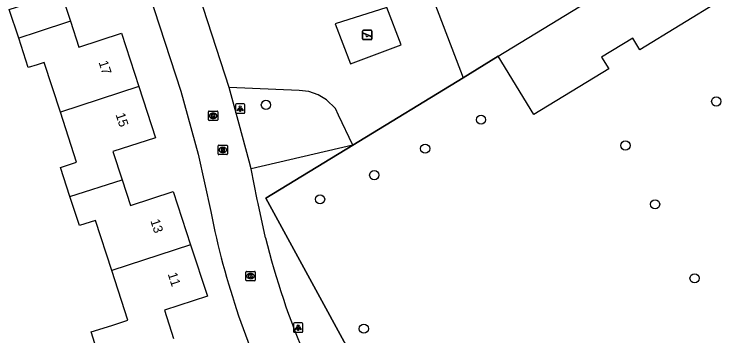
# Model space of a CAD drawing. Extents: x 159265 to 160143, y 383413 to 384319.
# Drawn here: x 159497.6 to 159572.6, y 383782.6 to 383816.8 of the extents above; entities that cross this region are included whole.
import ezdxf

# ---------------------------------------------------------------- set-up
doc = ezdxf.new("R2010")
doc.units = 0
for name, color, linetype in [('IMGEO_Boom', 7, 'Continuous'), ('IMGEO_Groenvoorziening', 7, 'Continuous'), ('IMGEO_Hek', 7, 'Continuous'), ('IMGEO_Kolk', 7, 'Continuous'), ('IMGEO_Lichtpunt', 7, 'Continuous'), ('IMGEO_Pand', 7, 'Continuous'), ('IMGEO_Pand_nummerreeks', 7, 'Continuous'), ('IMGEO_Rijbaan_lokaal_open', 7, 'Continuous'), ('IMGEO_Rioolput', 7, 'Continuous'), ('IMGEO_Speelvoorziening', 7, 'Continuous')]:
    doc.layers.add(name, color=color, linetype=linetype)

msp = doc.modelspace()

# ---------------------------------------------------------------- linework, layer by layer
at = {"layer": 'IMGEO_Boom'}
for centre in [(159524.284, 383807.164), (159572.085, 383807.529), (159547.114, 383805.59), (159541.184, 383802.517), (159562.446, 383802.848), (159535.782, 383799.709), (159530.031, 383797.137), (159565.591, 383796.611), (159569.784, 383788.751), (159534.68, 383783.398)]:
    msp.add_circle(centre, 0.489, dxfattribs=at)
at = {"layer": 'IMGEO_Groenvoorziening'}
for points in [[(159535.081, 383836.615), (159535.463, 383835.613), (159545.214, 383810.044)], [(159533.248, 383811.536), (159538.623, 383813.549), (159537.103, 383817.513), (159531.629, 383815.781), (159533.248, 383811.536)], [(159548.952, 383812.328), (159545.214, 383810.044)], [(159545.214, 383810.044), (159533.511, 383802.892)], [(159533.511, 383802.892), (159532.001, 383806.072), (159531.663, 383806.784), (159530.727, 383807.704), (159529.835, 383808.238), (159528.853, 383808.575), (159527.821, 383808.7), (159520.378, 383809.025)], [(159533.511, 383802.892), (159522.707, 383800.392)], [(159533.511, 383802.892), (159524.266, 383797.243), (159551.742, 383746.888), (159553.442, 383742.26)]]:
    msp.add_lwpolyline(points, dxfattribs=at)
at = {"layer": 'IMGEO_Hek'}
for points in [[(159545.214, 383810.044), (159548.952, 383812.328)], [(159533.511, 383802.892), (159545.214, 383810.044)], [(159524.266, 383797.243), (159533.511, 383802.892)], [(159553.642, 383741.715), (159551.742, 383746.888), (159524.266, 383797.243)]]:
    msp.add_lwpolyline(points, dxfattribs=at)
at = {"layer": 'IMGEO_Kolk'}
for p, q in [((159518.181, 383805.578), (159518.181, 383806.43)), ((159518.256, 383806.504), (159519.108, 383806.504)), ((159518.669, 383806.284), (159518.694, 383806.284)), ((159519.182, 383806.43), (159519.182, 383805.578)), ((159519.108, 383805.504), (159518.256, 383805.504)), ((159518.692, 383805.724), (159518.667, 383805.724)), ((159522.151, 383788.564), (159522.151, 383789.416)), ((159522.226, 383789.49), (159523.078, 383789.49)), ((159522.639, 383789.27), (159522.664, 383789.27)), ((159523.152, 383789.416), (159523.152, 383788.564)), ((159522.662, 383788.71), (159522.637, 383788.71)), ((159523.078, 383788.49), (159522.226, 383788.49))]:
    msp.add_line(p, q, dxfattribs=at)
for points in [[(159518.181, 383805.578), (159518.181, 383806.43)], [(159518.256, 383806.504), (159519.108, 383806.504)], [(159518.502, 383806.204), (159518.625, 383806.204), (159518.625, 383806.053), (159518.755, 383806.204), (159518.919, 383806.204), (159518.773, 383806.053), (159518.926, 383805.804), (159518.774, 383805.804), (159518.689, 383805.968), (159518.625, 383805.901), (159518.625, 383805.804), (159518.502, 383805.804), (159518.502, 383806.204)], [(159519.182, 383806.43), (159519.182, 383805.578)], [(159519.108, 383805.504), (159518.256, 383805.504)], [(159522.151, 383788.564), (159522.151, 383789.416)], [(159522.226, 383789.49), (159523.078, 383789.49)], [(159523.152, 383789.416), (159523.152, 383788.564)], [(159522.472, 383789.19), (159522.595, 383789.19), (159522.595, 383789.039), (159522.725, 383789.19), (159522.889, 383789.19), (159522.743, 383789.039), (159522.896, 383788.79), (159522.744, 383788.79), (159522.659, 383788.954), (159522.595, 383788.887), (159522.595, 383788.79), (159522.472, 383788.79), (159522.472, 383789.19)], [(159523.078, 383788.49), (159522.226, 383788.49)]]:
    msp.add_lwpolyline(points, dxfattribs=at)
for centre, start, end in [((159518.258, 383806.428), 91.55205, 178.44795), ((159518.258, 383806.428), 91.55205, 178.44795), ((159519.106, 383806.428), 1.55205, 88.44795), ((159519.106, 383806.428), 1.55205, 88.44795), ((159518.258, 383805.58), 181.55205, 268.44795), ((159518.258, 383805.58), 181.55205, 268.44795), ((159519.106, 383805.58), 271.55205, 358.44795), ((159519.106, 383805.58), 271.55205, 358.44795), ((159522.228, 383789.414), 91.55205, 178.44795), ((159522.228, 383789.414), 91.55205, 178.44795), ((159523.076, 383789.414), 1.55205, 88.44795), ((159523.076, 383789.414), 1.55205, 88.44795), ((159522.228, 383788.566), 181.55205, 268.44795), ((159522.228, 383788.566), 181.55205, 268.44795), ((159523.076, 383788.566), 271.55205, 358.44795), ((159523.076, 383788.566), 271.55205, 358.44795)]:
    msp.add_arc(centre, 0.0765, start, end, dxfattribs=at)
for centre, major_axis, ratio, start_param, end_param in [((159518.668, 383806.004), (-0.387, 0.002), 0.722429, 4.712389, 7.853982), ((159518.693, 383806.004), (-0.39, 0.002), 0.717154, 1.570796, 4.712389), ((159522.638, 383788.99), (-0.387, 0.002), 0.722429, 4.712389, 7.853982), ((159522.663, 383788.99), (-0.39, 0.002), 0.717154, 1.570796, 4.712389)]:
    msp.add_ellipse(centre, major_axis=major_axis, ratio=ratio, start_param=start_param, end_param=end_param, dxfattribs=at)
at = {"layer": 'IMGEO_Lichtpunt'}
for p, q in [((159521.054, 383807.17), (159521.054, 383806.363)), ((159521.054, 383807.17), (159521.054, 383806.363)), ((159521.956, 383807.265), (159521.148, 383807.265)), ((159521.956, 383807.265), (159521.148, 383807.265)), ((159522.05, 383806.363), (159522.05, 383807.17)), ((159522.05, 383806.363), (159522.05, 383807.17)), ((159521.148, 383806.269), (159521.956, 383806.269)), ((159521.148, 383806.269), (159521.956, 383806.269)), ((159527.21, 383783.918), (159527.21, 383783.111)), ((159527.21, 383783.918), (159527.21, 383783.111)), ((159528.112, 383784.013), (159527.304, 383784.013)), ((159528.112, 383784.013), (159527.304, 383784.013)), ((159528.206, 383783.111), (159528.206, 383783.918)), ((159528.206, 383783.111), (159528.206, 383783.918)), ((159527.304, 383783.017), (159528.112, 383783.017)), ((159527.304, 383783.017), (159528.112, 383783.017))]:
    msp.add_line(p, q, dxfattribs=at)
for points in [[(159521.428, 383806.834), (159521.467, 383806.806), (159521.279, 383806.544), (159521.241, 383806.571), (159521.428, 383806.834)], [(159521.53, 383806.786), (159521.577, 383806.786), (159521.577, 383806.464), (159521.53, 383806.464), (159521.53, 383806.786)], [(159521.64, 383806.806), (159521.678, 383806.833), (159521.865, 383806.571), (159521.826, 383806.543), (159521.64, 383806.806)], [(159527.584, 383783.582), (159527.623, 383783.554), (159527.435, 383783.292), (159527.397, 383783.319), (159527.584, 383783.582)], [(159527.686, 383783.534), (159527.733, 383783.534), (159527.733, 383783.212), (159527.686, 383783.212), (159527.686, 383783.534)], [(159527.796, 383783.554), (159527.834, 383783.581), (159528.021, 383783.319), (159527.982, 383783.291), (159527.796, 383783.554)]]:
    msp.add_lwpolyline(points, dxfattribs=at)
for centre in [(159521.553, 383806.968), (159527.709, 383783.716)]:
    msp.add_circle(centre, 0.0994, dxfattribs=at)
for centre, start, end in [((159521.148, 383807.17), 90, 180), ((159521.148, 383807.17), 90, 180), ((159521.956, 383807.17), 0, 90), ((159521.956, 383807.17), 0, 90), ((159521.148, 383806.363), 180, 270), ((159521.148, 383806.363), 180, 270), ((159521.956, 383806.363), 270, 0), ((159521.956, 383806.363), 270, 360), ((159527.304, 383783.918), 90, 180), ((159527.304, 383783.918), 90, 180), ((159528.112, 383783.918), 0, 90), ((159528.112, 383783.918), 0, 90), ((159527.304, 383783.111), 180, 270), ((159527.304, 383783.111), 180, 270), ((159528.112, 383783.111), 270, 0), ((159528.112, 383783.111), 270, 360)]:
    msp.add_arc(centre, 0.0946, start, end, dxfattribs=at)
at = {"layer": 'IMGEO_Pand'}
for points in [[(159505.362, 383825.938), (159507.149, 383820.452), (159502.586, 383818.966), (159503.535, 383816.053)], [(159568.748, 383824.426), (159572.531, 383818.234), (159563.987, 383813.011), (159563.227, 383814.255), (159559.915, 383812.231), (159560.674, 383810.988), (159552.736, 383806.136), (159548.952, 383812.328)], [(159548.952, 383812.328), (159568.748, 383824.426)], [(159498.038, 383814.253), (159497.046, 383817.295), (159498.685, 383817.83), (159496.947, 383823.162)], [(159503.535, 383816.053), (159500, 383814.895), (159498.038, 383814.253)], [(159503.535, 383816.053), (159504.428, 383813.31), (159508.952, 383814.783), (159510.8, 383809.111)], [(159502.465, 383806.385), (159500.742, 383811.675), (159500, 383811.433), (159499.058, 383811.126), (159498.038, 383814.253)], [(159510.8, 383809.111), (159502.465, 383806.385)], [(159510.8, 383809.111), (159512.568, 383803.682), (159508.042, 383802.208), (159509.014, 383799.223)], [(159503.475, 383797.426), (159502.464, 383800.531), (159504.189, 383801.093), (159502.465, 383806.385)], [(159503.475, 383797.426), (159509.014, 383799.223)], [(159509.014, 383799.223), (159509.908, 383796.48), (159514.448, 383797.959), (159516.294, 383792.292)], [(159507.912, 383789.564), (159506.176, 383794.894), (159504.48, 383794.341), (159503.475, 383797.426)], [(159516.294, 383792.292), (159507.912, 383789.564)], [(159516.294, 383792.292), (159518.066, 383786.852), (159513.508, 383785.367), (159514.485, 383782.368)], [(159506.736, 383779.93), (159505.716, 383783.061), (159507.943, 383783.757), (159509.625, 383784.305), (159507.912, 383789.564)]]:
    msp.add_lwpolyline(points, dxfattribs=at)
at = {"layer": 'IMGEO_Rijbaan_lokaal_open'}
for points in [[(159500, 383855.36), (159515.238, 383808.628), (159517.102, 383801.923), (159518.429, 383795.835)], [(159520.378, 383809.025), (159512.606, 383832.992), (159509.96, 383841.152)], [(159522.707, 383800.392), (159522.501, 383801.19), (159521.439, 383805.107), (159520.378, 383809.025)], [(159524.232, 383793.052), (159523.46, 383796.685), (159523.367, 383797.121), (159522.707, 383800.392)]]:
    msp.add_lwpolyline(points, dxfattribs=at)
for centre, radius, start, end in [((159604.051, 383812.764), 87.28, 191.18399, 206.24048), ((159602.356, 383812.313), 80.463, 193.84948, 203.52252)]:
    msp.add_arc(centre, radius, start, end, dxfattribs=at)
at = {"layer": 'IMGEO_Rioolput'}
for p, q in [((159519.205, 383801.957), (159519.205, 383802.809)), ((159519.28, 383802.883), (159520.132, 383802.883)), ((159520.206, 383802.809), (159520.206, 383801.957)), ((159519.716, 383802.103), (159519.691, 383802.103)), ((159519.693, 383802.663), (159519.718, 383802.663)), ((159520.132, 383801.883), (159519.28, 383801.883))]:
    msp.add_line(p, q, dxfattribs=at)
for points in [[(159519.205, 383801.957), (159519.205, 383802.809)], [(159519.28, 383802.883), (159520.132, 383802.883)], [(159520.206, 383802.809), (159520.206, 383801.957)], [(159519.794, 383802.581), (159519.542, 383802.583), (159519.542, 383802.183)], [(159519.542, 383802.183), (159519.666, 383802.183), (159519.666, 383802.345), (159519.677, 383802.345)], [(159519.72, 383802.502), (159519.666, 383802.502), (159519.666, 383802.421)], [(159519.666, 383802.421), (159519.718, 383802.421)], [(159519.724, 383802.316), (159519.795, 383802.183), (159519.935, 383802.183), (159519.87, 383802.309)], [(159520.132, 383801.883), (159519.28, 383801.883)]]:
    msp.add_lwpolyline(points, dxfattribs=at)
for centre, radius, start, end in [((159519.282, 383802.807), 0.0765, 91.55205, 178.44795), ((159519.282, 383802.807), 0.0765, 91.55205, 178.44795), ((159520.13, 383802.807), 0.0765, 1.55205, 88.44795), ((159520.13, 383802.807), 0.0765, 1.55205, 88.44795), ((159519.676, 383802.292), 0.0533, 26.02933, 88.69889), ((159519.702, 383802.61), 0.19, 274.7715, 282.96867), ((159519.726, 383802.406), 0.0964, 77.00612, 93.18647), ((159519.74, 383802.463), 0.0378, 276.66336, 79.67722), ((159519.793, 383802.471), 0.109, 350.36119, 89.41601), ((159519.791, 383802.471), 0.112, 277.58423, 350.98172), ((159519.775, 383802.256), 0.108, 29.51342, 73.79051), ((159519.282, 383801.959), 0.0765, 181.55205, 268.44795), ((159519.282, 383801.959), 0.0765, 181.55205, 268.44795), ((159520.13, 383801.959), 0.0765, 271.55205, 358.44795), ((159520.13, 383801.959), 0.0765, 271.55205, 358.44795)]:
    msp.add_arc(centre, radius, start, end, dxfattribs=at)
for centre, major_axis, ratio, start_param, end_param in [((159519.692, 383802.383), (-0.387, 0.002), 0.722429, 4.712389, 7.853982), ((159519.717, 383802.383), (-0.39, 0.002), 0.717154, 1.570796, 4.712389)]:
    msp.add_ellipse(centre, major_axis=major_axis, ratio=ratio, start_param=start_param, end_param=end_param, dxfattribs=at)
at = {"layer": 'IMGEO_Speelvoorziening'}
for p, q in [((159534.55, 383814.195), (159534.55, 383814.995)), ((159534.55, 383814.995), (159534.55, 383814.195)), ((159534.619, 383814.82), (159535.495, 383814.467)), ((159534.65, 383815.095), (159535.44, 383815.095)), ((159535.44, 383815.095), (159534.65, 383815.095)), ((159535.54, 383814.995), (159535.54, 383814.195)), ((159535.54, 383814.195), (159535.54, 383814.995)), ((159534.933, 383814.623), (159534.594, 383814.76)), ((159535.44, 383814.095), (159534.65, 383814.095)), ((159534.65, 383814.095), (159535.44, 383814.095)), ((159535.471, 383814.407), (159535.131, 383814.544))]:
    msp.add_line(p, q, dxfattribs=at)
for centre, radius, start, end in [((159534.65, 383814.995), 0.1, 90, 180), ((159534.65, 383814.995), 0.1, 90, 180), ((159534.607, 383814.79), 0.0327, 68.07798, 248.07798), ((159535.44, 383814.995), 0.1, 0, 90), ((159535.44, 383814.995), 0.1, 360, 90), ((159534.65, 383814.195), 0.1, 180, 270), ((159534.65, 383814.195), 0.1, 180, 270), ((159535.012, 383814.533), 0.12, 130.99278, 5.16318), ((159535.44, 383814.195), 0.1, 270, 0), ((159535.44, 383814.195), 0.1, 270, 0), ((159535.483, 383814.437), 0.0327, 248.07798, 68.07798)]:
    msp.add_arc(centre, radius, start, end, dxfattribs=at)

# ---------------------------------------------------------------- texts
at = {"layer": 'IMGEO_Pand_nummerreeks'}
for s, rotation, p in [('17', 288.04232, (159506.51, 383811.691)), ('15', 288.04232, (159508.318, 383806.14)), ('13', 288.04253, (159512.006, 383794.865)), ('11', 288.04253, (159513.85, 383789.204))]:
    msp.add_text(s, height=1, rotation=rotation, dxfattribs=at).set_placement(p)

doc.saveas('drawing.dxf')
